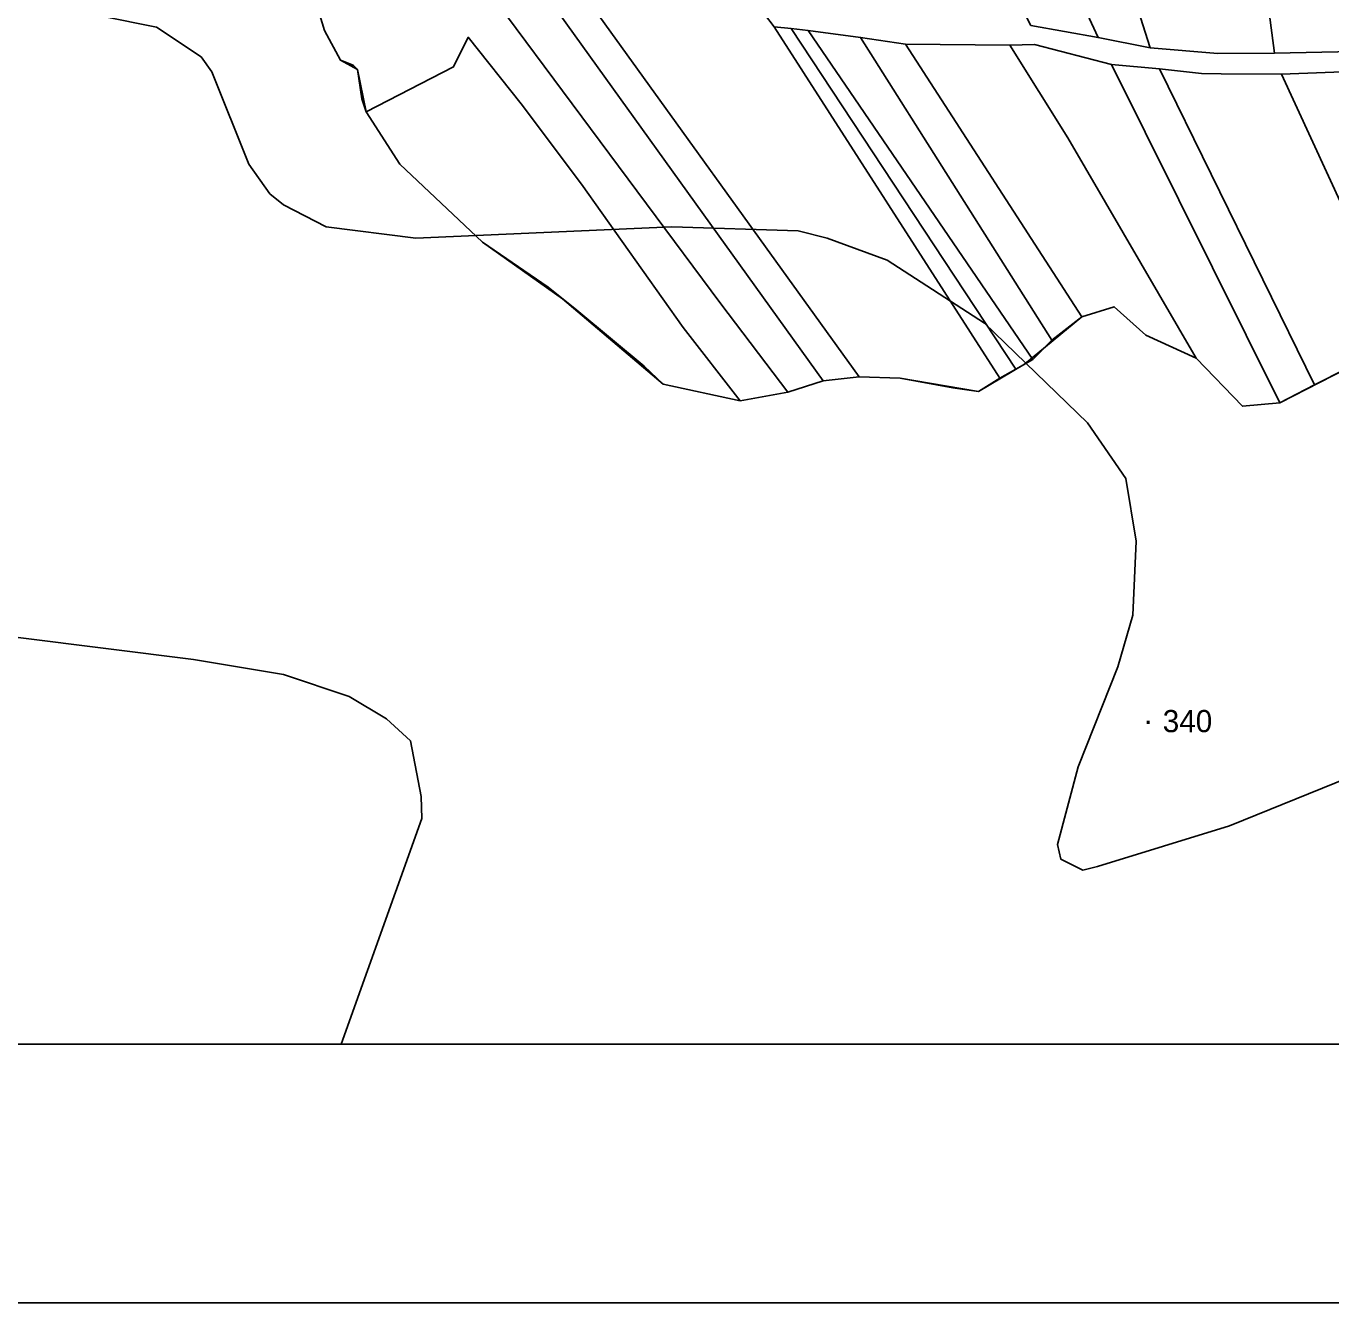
# Model space of a CAD drawing. Extents: x -510989 to -501240, y -1184665 to -1176098.
# Drawn here: x -504128.3 to -503775.5, y -1184460 to -1184114.7 of the extents above; entities that cross this region are included whole.
import ezdxf

# ---------------------------------------------------------------- set-up
doc = ezdxf.new("R2010")
doc.units = 0
for name, color, linetype in [('orna_puda', 7, 'Continuous'), ('popis', 7, 'Continuous'), ('rozpiska', 7, 'Continuous'), ('trvaly_travni_porost', 7, 'Continuous'), ('vodni_plocha_x_vodni_tok_v_koryt_prir_n_upr', 7, 'Continuous'), ('vrstevnice_01', 7, 'Continuous'), ('vrstevnice_02', 7, 'Continuous'), ('vrstevnice_05', 7, 'Continuous')]:
    doc.layers.add(name, color=color, linetype=linetype)

msp = doc.modelspace()

# ---------------------------------------------------------------- linework, layer by layer
at = {"layer": 'orna_puda'}
for points in [[(-504004.76, -1184100.45), (-504000.75, -1184100.33), (-504000.73, -1184108.65), (-503940.45, -1184189.8), (-503922.31, -1184213.67), (-503935.28, -1184216), (-503950.65, -1184196.15), (-503978.14, -1184157.4), (-503994.49, -1184135.71), (-504008.78, -1184117.7), (-504012.73, -1184125.69), (-504036.38, -1184137.84), (-504037.51, -1184134.33), (-504038.71, -1184126.39), (-504039.84, -1184125.2), (-504043.29, -1184123.9), (-504047.64, -1184115.9), (-504050.46, -1184106.55), (-504028.64, -1184106.63)], [(-504000.75, -1184100.33), (-503992.32, -1184099.9), (-503912.78, -1184210.65), (-503922.31, -1184213.67), (-503940.45, -1184189.8), (-504000.73, -1184108.65)], [(-503992.32, -1184099.9), (-503982.27, -1184099.47), (-503903.06, -1184209.5), (-503912.78, -1184210.65)], [(-503982.27, -1184099.47), (-503973.51, -1184099.45), (-503966.71, -1184100.22), (-503951.23, -1184106.55), (-503931.3, -1184107.97), (-503926.08, -1184114.83), (-503865.01, -1184209.89), (-503870.81, -1184213.48), (-503877.7, -1184212.53), (-503891.96, -1184209.89), (-503903.06, -1184209.5)], [(-503926.08, -1184114.83), (-503921.47, -1184115.29), (-503860.68, -1184207.43), (-503865.01, -1184209.89)], [(-503921.47, -1184115.29), (-503916.86, -1184115.89), (-503856.1, -1184204.83), (-503860.68, -1184207.43)], [(-503916.86, -1184115.89), (-503902.67, -1184117.73), (-503850.93, -1184199.64), (-503856.1, -1184204.83)], [(-504008.78, -1184117.7), (-503994.49, -1184135.71), (-503978.14, -1184157.4), (-503950.65, -1184196.15), (-503935.28, -1184216), (-503956.05, -1184211.51), (-503961.22, -1184206.62), (-503979.4, -1184191.54), (-503987.13, -1184185.25), (-504004.92, -1184173.08), (-504027.27, -1184151.98), (-504036.38, -1184137.84), (-504012.73, -1184125.69)], [(-503902.67, -1184117.73), (-503890.54, -1184119.56), (-503842.86, -1184193.27), (-503850.93, -1184199.64)], [(-503890.54, -1184119.56), (-503862.36, -1184119.83), (-503846.65, -1184144.92), (-503811.96, -1184204.52), (-503825.58, -1184198.23), (-503834.08, -1184190.57), (-503842.86, -1184193.27)], [(-503862.36, -1184119.83), (-503855.65, -1184119.64), (-503834.84, -1184125.08), (-503789.29, -1184216.55), (-503799.43, -1184217.5), (-503811.96, -1184204.52), (-503846.65, -1184144.92)], [(-503834.84, -1184125.08), (-503821.86, -1184126.2), (-503779.92, -1184211.66), (-503789.29, -1184216.55)], [(-503821.86, -1184126.2), (-503810.47, -1184127.48), (-503805.21, -1184127.56), (-503788.88, -1184127.64), (-503755.56, -1184200.04), (-503745.79, -1184218.18), (-503758.39, -1184219.17), (-503760.8, -1184212.93), (-503771.42, -1184207.41), (-503779.92, -1184211.66)], [(-503788.88, -1184127.64), (-503767.59, -1184126.87), (-503745.71, -1184188.47), (-503734.38, -1184216.3), (-503745.79, -1184218.18), (-503755.56, -1184200.04)]]:
    msp.add_lwpolyline(points, close=True, dxfattribs=at)
at = {"layer": 'popis'}
msp.add_lwpolyline([(-503771.42, -1184207.41), (-503789.29, -1184216.55), (-503799.43, -1184217.5), (-503811.96, -1184204.52), (-503825.58, -1184198.23), (-503834.08, -1184190.57), (-503842.86, -1184193.27), (-503858.39, -1184206.13), (-503870.81, -1184213.48), (-503891.96, -1184209.89), (-503903.06, -1184209.5), (-503912.78, -1184210.65), (-503922.31, -1184213.67), (-503935.28, -1184216), (-503956.05, -1184211.51), (-503983.27, -1184188.4), (-504004.92, -1184173.08), (-504027.27, -1184151.98), (-504036.38, -1184137.84), (-504038.71, -1184126.39), (-504043.29, -1184123.9), (-504047.64, -1184115.9), (-504050.46, -1184106.55)], dxfattribs=at)
at = {"layer": 'rozpiska'}
for points in [[(-501240.19, -1178160), (-501240.19, -1184460), (-507180.19, -1184460), (-507180.19, -1178160)], [(-507110.19, -1184390), (-507110.19, -1178230), (-501310.19, -1178230), (-501310.19, -1184390)]]:
    msp.add_lwpolyline(points, close=True, dxfattribs=at)
at = {"layer": 'trvaly_travni_porost'}
for points in [[(-503889.37, -1184049.89), (-503867.97, -1184054.03), (-503838.44, -1184117.77), (-503856.63, -1184114.5)], [(-503867.97, -1184054.03), (-503844.09, -1184058.44), (-503824.34, -1184120.53), (-503838.44, -1184117.77)], [(-503844.09, -1184058.44), (-503797.77, -1184068.42), (-503790.72, -1184121.96), (-503806.05, -1184122.06), (-503824.34, -1184120.53)], [(-503774.07, -1184070.87), (-503769.37, -1184121.55), (-503790.72, -1184121.96), (-503797.77, -1184068.42)]]:
    msp.add_lwpolyline(points, close=True, dxfattribs=at)
at = {"layer": 'vodni_plocha_x_vodni_tok_v_koryt_prir_n_upr'}
for points in [[(-503767.59, -1184126.87), (-503788.88, -1184127.64), (-503805.21, -1184127.56), (-503810.47, -1184127.48), (-503821.86, -1184126.2), (-503834.84, -1184125.08), (-503855.65, -1184119.64), (-503862.36, -1184119.83), (-503890.54, -1184119.56), (-503902.67, -1184117.73), (-503916.86, -1184115.89), (-503921.47, -1184115.29), (-503926.08, -1184114.83), (-503931.3, -1184107.97)], [(-503856.63, -1184114.5), (-503838.44, -1184117.77), (-503824.34, -1184120.53), (-503806.05, -1184122.06), (-503790.72, -1184121.96), (-503769.37, -1184121.55)]]:
    msp.add_lwpolyline(points, dxfattribs=at)
at = {"layer": 'vrstevnice_01'}
msp.add_lwpolyline([(-503763.5, -1184315), (-503802.91, -1184331), (-503838.59, -1184342), (-503842.59, -1184343), (-503848.5, -1184340), (-503849.41, -1184336), (-503843.81, -1184315), (-503833.09, -1184288), (-503829.09, -1184274), (-503828.19, -1184254), (-503831, -1184237), (-503841.31, -1184222), (-503869.19, -1184195), (-503895.5, -1184178), (-503911.69, -1184172), (-503919.59, -1184170), (-503953.69, -1184169), (-504022.91, -1184172), (-504047.19, -1184169), (-504058.69, -1184163), (-504062.41, -1184160), (-504068.09, -1184152), (-504078.09, -1184127), (-504081, -1184123), (-504093.09, -1184115), (-504122.59, -1184109)], dxfattribs=at)
at = {"layer": 'vrstevnice_02'}
msp.add_lwpolyline([(-504278.52, -1184297.04), (-504272.69, -1184295), (-504248.19, -1184289), (-504212, -1184284), (-504157.31, -1184281), (-504130.5, -1184280), (-504083.09, -1184286), (-504058.69, -1184290), (-504041, -1184296), (-504030.91, -1184302), (-504024.41, -1184308), (-504021.5, -1184323), (-504021.31, -1184329), (-504043.09, -1184390)], dxfattribs=at)

# ---------------------------------------------------------------- texts
at = {"layer": 'vrstevnice_05'}
for s, p in [('.', (-503826.04, -1184303.42)), ('340', (-503820.98, -1184305.64))]:
    msp.add_text(s, height=6, dxfattribs=at).set_placement(p)

doc.saveas('drawing.dxf')
